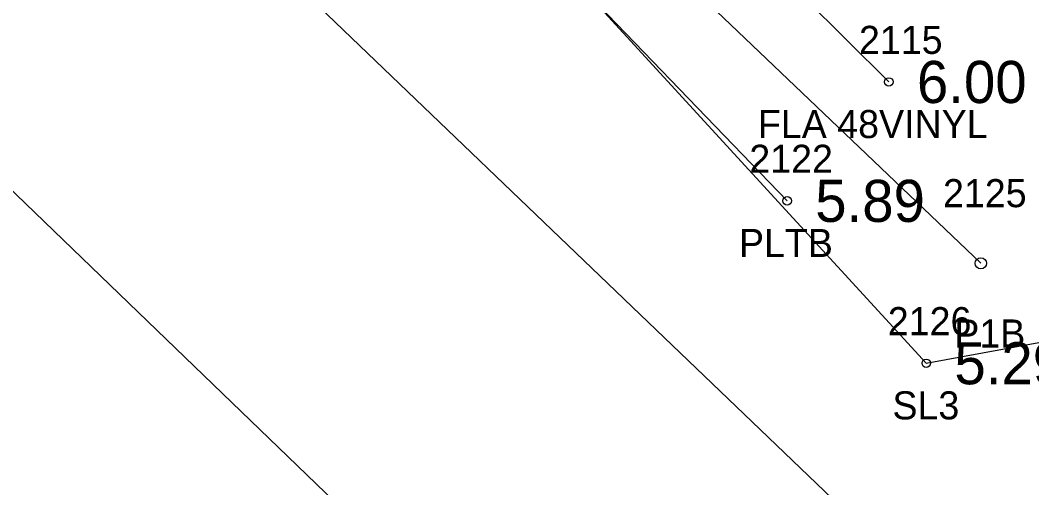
# Model space of a CAD drawing. Extents: x 2608598 to 2610682, y 641451 to 643526.
# Drawn here: x 2609254.73 to 2609290.73, y 642938.88 to 642955.54 of the extents above; entities that cross this region are included whole.
import ezdxf

# ---------------------------------------------------------------- set-up
doc = ezdxf.new("R2010")
doc.units = 0
for name, color, linetype in [('RD_EX_BldgApp', 7, 'Continuous'), ('RD_EX_BldgApp_txCode', 7, 'Continuous'), ('RD_EX_DR_Pipe', 7, 'Continuous'), ('RD_EX_DR_Pipe_txCode', 7, 'Continuous'), ('RD_EX_Fence_Other', 7, 'Continuous'), ('RD_EX_Fence_Other_txCode', 7, 'Continuous'), ('RD_EX_Road', 7, 'Continuous'), ('RD_EX_TX_BldgApp_ELEV', 7, 'Continuous'), ('RD_EX_TX_Fence_Other_ELEV', 7, 'Continuous'), ('RD_EX_TX_VEG_ELEV', 7, 'Continuous'), ('RD_EX_VEG', 7, 'Continuous'), ('RD_EX_VEG_txCode', 7, 'Continuous'), ('RD_HC_Cl', 7, 'Continuous'), ('RD_SMD_Locator', 7, 'Continuous')]:
    doc.layers.add(name, color=color, linetype=linetype)

msp = doc.modelspace()

# ---------------------------------------------------------------- linework, layer by layer
at = {"layer": 'RD_EX_BldgApp'}
msp.add_lwpolyline([(2609262.27, 642972.864), (2609263.68, 642967.726), (2609273.401, 642958.064), (2609282.023, 642949.101)], dxfattribs=at)
at = {"layer": 'RD_EX_DR_Pipe'}
msp.add_line((2609203.654, 643028.348), (2609288.917, 642946.876), dxfattribs=at)
at = {"layer": 'RD_EX_Fence_Other'}
msp.add_line((2609285.643, 642953.337), (2609268.095, 642970.9), dxfattribs=at)
at = {"layer": 'RD_EX_Road'}
msp.add_lwpolyline([(2609042.495, 643170.94), (2609058.512, 643155.458), (2609096.06, 643119.372), (2609116.51, 643099.11), (2609162.396, 643055.351), (2609177.209, 643041.342), (2609188.353, 643030.959), (2609199.912, 643019.764), (2609205.803, 643014.044), (2609217.132, 643003.172), (2609235.835, 642983.899), (2609237.032, 642983.51), (2609256.803, 642965.042), (2609258.491, 642962.514), (2609263.653, 642957.664), (2609344.713, 642879.888)], dxfattribs=at)
at = {"layer": 'RD_EX_VEG'}
msp.add_lwpolyline([(2609303.872, 642972.247), (2609282.817, 642983.604), (2609269.753, 642979.313), (2609260.671, 642972.03), (2609286.976, 642943.316), (2609307.151, 642947.023), (2609303.872, 642972.247)], dxfattribs=at)
at = {"layer": 'RD_HC_Cl'}
msp.add_line((2608814.812, 643373.733), (2610092.394, 642140.787), dxfattribs=at)
at = {"layer": 'RD_SMD_Locator'}
for centre, radius in [((2609285.643, 642953.337), 0.15), ((2609282.023, 642949.101), 0.15), ((2609288.917, 642946.876), 0.2), ((2609286.976, 642943.316), 0.15)]:
    msp.add_circle(centre, radius, dxfattribs=at)

# ---------------------------------------------------------------- texts
at = {"layer": 'RD_EX_BldgApp_txCode'}
for s, p in [('2122', (2609280.677, 642950.101)), ('PLTB', (2609280.307, 642947.101))]:
    msp.add_text(s, height=1, dxfattribs=at).set_placement(p)
at = {"layer": 'RD_EX_DR_Pipe_txCode'}
for s, p in [('2125', (2609287.571, 642948.876)), ('P1B', (2609287.972, 642943.876))]:
    msp.add_text(s, height=1, dxfattribs=at).set_placement(p)
at = {"layer": 'RD_EX_Fence_Other_txCode'}
for s, p in [('2115', (2609284.58, 642954.337)), ('FLA 48VINYL', (2609280.982, 642951.337))]:
    msp.add_text(s, height=1, dxfattribs=at).set_placement(p)
at = {"layer": 'RD_EX_TX_BldgApp_ELEV'}
msp.add_text('5.89', height=1.5, dxfattribs=at).set_placement((2609283.023, 642948.351))
at = {"layer": 'RD_EX_TX_Fence_Other_ELEV'}
msp.add_text('6.00', height=1.5, dxfattribs=at).set_placement((2609286.643, 642952.587))
at = {"layer": 'RD_EX_TX_VEG_ELEV'}
msp.add_text('5.29', height=1.5, dxfattribs=at).set_placement((2609287.976, 642942.566))
at = {"layer": 'RD_EX_VEG_txCode'}
for s, p in [('2126', (2609285.606, 642944.316)), ('SL3', (2609285.771, 642941.316))]:
    msp.add_text(s, height=1, dxfattribs=at).set_placement(p)

doc.saveas('drawing.dxf')
